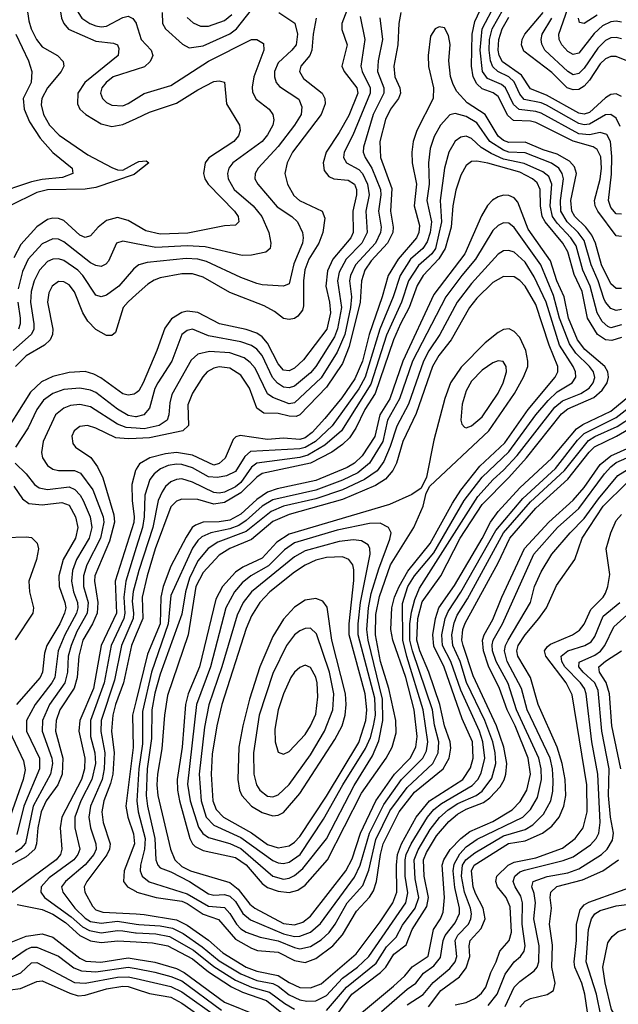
# Model space of a CAD drawing. Header units: inches. Extents: x 501365 to 657855, y 482276 to 547543.
# Tile 382 of 656: x 579566 to 581798, y 506032 to 509704. Entities that reach past the tile are written whole.
import ezdxf

# ---------------------------------------------------------------- set-up
doc = ezdxf.new("R2010")
doc.units = ezdxf.units.IN
doc.header["$MEASUREMENT"] = 0
doc.layers.add('A5570', color=7, linetype='Continuous')
doc.layers.add('A5580', color=7, linetype='Continuous')

msp = doc.modelspace()

# ---------------------------------------------------------------- linework, layer by layer
at = {"layer": 'A5570', "color": 5}
for points, elevation in [([(579715.9, 510000), (579676.4, 509963.6), (579656.7, 509930), (579597, 509790), (579593.1, 509750), (579599.9, 509699.9), (579608.5, 509670), (579628.1, 509630), (579650, 509601.9), (579707.1, 509570), (579728, 509548), (579730.1, 509530), (579720.1, 509510), (579670.1, 509450), (579648.2, 509410), (579645.9, 509385.9), (579654.4, 509350), (579677, 509310), (579712.6, 509272.6), (579819.5, 509199.5), (579910, 509152.7), (579930, 509143.8), (579950, 509142.7), (580000, 509169.6)], 2180), ([(579872.1, 510000), (579797.5, 509950), (579770, 509925.2), (579745.9, 509890), (579727.7, 509850), (579716.1, 509810), (579711.5, 509770), (579721.5, 509710), (579730.4, 509690), (579748.2, 509668.2), (579850, 509623.2), (579915.6, 509615.6), (579930.1, 509610.1), (579936.1, 509596.1), (579932.5, 509570), (579808.4, 509470), (579782.8, 509430), (579780.9, 509390), (579790.6, 509370), (579813.1, 509350), (579870, 509315.2), (579910, 509304.9), (579950, 509312.6), (580000, 509335.5)], 2220), ([(580000, 509986.8), (579990, 509981.4), (579930, 509975.5), (579910, 509966.8), (579830.6, 509910), (579809.3, 509890), (579784.6, 509850), (579774.1, 509810), (579772.1, 509770), (579783.9, 509730), (579797.6, 509710), (579826.9, 509690), (579850, 509680.7), (579870, 509676.8), (579890, 509679.2), (579950, 509711.5), (579970, 509716.6), (579988, 509708), (580000, 509690.5)], 2240), ([(579551.4, 509650), (579598.6, 509550), (579610.8, 509510), (579608.3, 509470), (579578.5, 509410), (579582.1, 509370), (579603, 509323), (579641.7, 509261.7), (579690, 509208.4), (579762.1, 509150), (579764, 509130), (579725.1, 509114.9), (579650, 509108), (579610, 509099.3), (579468.3, 509051.7)], 2160), ([(580000, 509518.1), (579914.8, 509490), (579887.8, 509470), (579872.6, 509450), (579866.6, 509430), (579874.1, 509410), (579890, 509394.6), (579910, 509384.5), (579950, 509383), (579970, 509390.6), (580000, 509409.6)], 2240), ([(580000, 509132.3), (579993.2, 509126.8), (579850, 509077.8), (579810, 509071.1), (579670, 509069.1), (579630, 509059.6), (579529.5, 509010)], 2180), ([(580000, 508937.4), (579970, 508954.7), (579930, 508966), (579890, 508955.2), (579858.4, 508930), (579830, 508897), (579810, 508891), (579790, 508899.9), (579730, 508954.6), (579710, 508962.3), (579690, 508963.6), (579670, 508958.9), (579630, 508931.8), (579570, 508865), (579544.5, 508815.5)], 2220), ([(580000, 508867.8), (579950, 508877.6), (579927.2, 508870), (579896.6, 508803.4), (579887.7, 508792.3), (579870, 508783.6), (579850, 508786.7), (579830, 508797.1), (579730, 508874.9), (579710, 508884.9), (579690, 508886.5), (579650, 508867.4), (579597.3, 508810), (579575.8, 508764.2), (579560, 508700)], 2240), ([(580000, 508781.6), (579990, 508773.4), (579935.9, 508710), (579890, 508676.9), (579870, 508669.9), (579850, 508675.9), (579800.8, 508750), (579782.8, 508770), (579730, 508805.7), (579710, 508811.4), (579689.8, 508810.2), (579670, 508801.3), (579640.3, 508770), (579619.8, 508730), (579609.3, 508690), (579606.8, 508650), (579618.4, 508570), (579618.2, 508550), (579609.6, 508530.4), (579541.2, 508470)], 2260), ([(580000, 508678.4), (579970, 508651.7), (579951.4, 508630), (579922.6, 508537.4), (579910, 508526.3), (579890, 508526.5), (579850, 508547.7), (579819.8, 508579.8), (579801.7, 508610), (579770, 508688.4), (579750, 508715.2), (579730, 508726.6), (579710, 508727.5), (579687.1, 508710), (579674.7, 508685.3), (579669, 508650), (579688.9, 508550), (579688.4, 508530), (579679.6, 508510), (579657.9, 508490), (579590, 508449.6), (579550, 508409.9)], 2280), ([(579559.6, 508650), (579568, 508590), (579568.1, 508570), (579561.7, 508550)], 2240), ([(580000, 508312.2), (579993.1, 508306.9), (579970, 508303.1), (579950, 508308.7), (579868.2, 508368.2), (579841.9, 508381.9), (579810, 508391.3), (579750, 508388.3), (579690, 508373.1), (579647.4, 508352.6), (579605.8, 508314.2), (579488.8, 508130)], 2320), ([(580000, 508222.9), (579997.7, 508222.3), (579970, 508227.8), (579930, 508251.2), (579850, 508313.1), (579830, 508322.2), (579790, 508329.1), (579730, 508323.9), (579690, 508309.9), (579655.3, 508284.7), (579630, 508250.5), (579598, 508182), (579550.1, 508110)], 2340), ([(580000, 508179.7), (579962.4, 508182.4), (579930, 508195.6), (579830, 508260.3), (579790, 508269), (579755.4, 508264.6), (579730, 508255.2), (579699.1, 508230), (579653.9, 508130), (579647.4, 508090), (579651.3, 508070), (579670, 508041.6), (579690, 508027.3), (579710, 508022.5), (579770, 508022.8), (579792.1, 508012.1), (579838, 507950), (579877.4, 507850), (579879.6, 507830), (579867.7, 507770), (579816.6, 507670), (579804, 507630), (579804.3, 507590), (579821.2, 507530), (579818.1, 507490), (579778.5, 507421.5), (579758, 507370), (579746.8, 507330), (579743.6, 507270), (579734.7, 507230), (579677.5, 507150), (579650.8, 507090), (579649.2, 507050), (579686.3, 506950), (579687.7, 506930), (579680.6, 506890), (579616.5, 506770), (579587.6, 506632.4), (579570, 506612.1), (579550, 506598.8)], 2360), ([(580000, 508141.7), (579970, 508140.2), (579924.5, 508144.5), (579850, 508180.1), (579819.3, 508190), (579790, 508187), (579768.7, 508170), (579760.1, 508150), (579763.6, 508123.6), (579774.4, 508110), (579831.3, 508071.3), (579855.9, 508035.9), (579875.6, 507995.6), (579917.3, 507857.3), (579919.3, 507830), (579901.2, 507758.8), (579846.5, 507630), (579844.9, 507610), (579857.1, 507530), (579855.1, 507490), (579837.5, 507450), (579801.7, 507390), (579786, 507330), (579779.6, 507250), (579769.3, 507210.7), (579716.2, 507130), (579701.4, 507090), (579699.6, 507050), (579726.8, 506950), (579723.7, 506890), (579708.5, 506850), (579664.4, 506790), (579645.8, 506750), (579633.4, 506690), (579629, 506630), (579622.2, 506610), (579590, 506581.3), (579510, 506538.5)], 2380), ([(579549.5, 508050), (579589.6, 508010), (579620.6, 507970), (579638.1, 507958.1), (579670, 507951.7), (579750, 507961.3), (579771.5, 507951.5), (579790.9, 507930.9), (579802.7, 507910), (579828.5, 507850), (579834.8, 507810), (579824.9, 507770), (579778.1, 507690), (579762.8, 507650), (579758.5, 507610), (579766, 507570), (579781.6, 507530), (579783.2, 507510), (579777.5, 507490), (579734.8, 507410), (579708.9, 507350), (579696.4, 507250), (579686.1, 507230), (579624, 507150), (579591.6, 507090), (579590.7, 507050), (579639.4, 506950), (579640, 506910), (579580.8, 506770), (579554.8, 506665.2)], 2340), ([(580000, 508027), (579997.3, 508022.7), (579983.7, 507970), (579985, 507910), (579993.2, 507850), (579991.3, 507828.7), (579922.4, 507610), (579926.3, 507490), (579869.5, 507370), (579841.5, 507210), (579789.6, 507090), (579786.7, 507050), (579808.6, 506950), (579807.9, 506910), (579796, 506870), (579723.3, 506730), (579716.4, 506690), (579723.6, 506610), (579718.5, 506590), (579701.7, 506570), (579530, 506443.6)], 2420), ([(579543.9, 507963.9), (579576.4, 507916.4), (579599.6, 507899.6), (579650, 507894.8), (579723.5, 507903.5), (579750, 507892.6), (579773.5, 507850), (579782.6, 507810), (579773.9, 507770), (579727.8, 507690), (579711.5, 507630), (579712.6, 507590), (579734.6, 507530), (579737.5, 507510), (579733.6, 507490), (579715.7, 507450), (579666.8, 507370), (579658.3, 507341.7), (579650.6, 507270), (579642, 507250), (579553.7, 507150)], 2320), ([(579512.3, 507772.3), (579590, 507775.6), (579610, 507772), (579631.1, 507751.1), (579636.1, 507730), (579628.8, 507690), (579600.6, 507610), (579602.2, 507570), (579617.9, 507510), (579614.9, 507490), (579548.8, 507391.2)], 2280), ([(580000, 507734.8), (579961.1, 507610), (579954.7, 507550), (579958.4, 507490), (579954.2, 507470), (579907.2, 507370), (579881.3, 507230), (579830.2, 507090), (579829.8, 507030), (579846.2, 506970), (579848.2, 506930), (579835.4, 506870), (579793.3, 506790), (579772.1, 506730), (579771.5, 506690), (579790.1, 506610), (579782.9, 506590), (579767.2, 506570), (579676.2, 506503.8), (579646.4, 506470), (579644.8, 506450), (579657.8, 506430), (579758.1, 506358.1), (579800.7, 506320.7), (579826.3, 506306.3), (579870, 506298.4), (579930, 506306.9), (579950, 506305.7), (579998.1, 506298.1), (580000, 506298)], 2440), ([(580000, 507612.6), (579989.2, 507570.8), (579985.2, 507534.8), (579990.6, 507490), (579988.5, 507470), (579945.5, 507370), (579919.3, 507240.7), (579870.2, 507090), (579868.6, 507048.6), (579883.5, 506970), (579881.1, 506910), (579873.2, 506870), (579829.4, 506770), (579823.8, 506730), (579829.5, 506690), (579850.3, 506630), (579851.6, 506610), (579842.7, 506590), (579810, 506552.3), (579737.2, 506490), (579721.3, 506470), (579726.8, 506450), (579771.6, 506390), (579810, 506352.4), (579830, 506340.1), (579870, 506333.9), (579930, 506342), (580000, 506331.1)], 2460), ([(580000, 507411.6), (579982.5, 507370), (579953.5, 507230), (579922.6, 507150), (579912.7, 507110), (579908.3, 507050), (579918.3, 506970), (579913, 506890), (579905, 506855), (579879.4, 506790), (579872.6, 506750), (579876.6, 506710), (579902.7, 506630), (579901, 506610), (579891.4, 506588.6), (579816.5, 506490), (579806.8, 506470), (579809, 506450), (579837.2, 506397.2), (579850, 506384.2), (579875.6, 506375.6), (580000, 506368.5)], 2480), ([(580000, 507164.4), (579986.6, 507110), (579989.3, 506989.3), (579962.1, 506770), (579968.6, 506730), (579990, 506667.5), (579994.1, 506630), (579954.9, 506530), (579952.4, 506490), (579968.1, 506470), (580000, 506451.7)], 2520), ([(579528.2, 507050), (579580, 506940), (579586.2, 506906.2), (579579.4, 506870), (579530, 506731.6)], 2320), ([(579556.7, 506403.3), (579650, 506384.6), (579690, 506367.8), (579736.8, 506336.8), (579790, 506288.1), (579830, 506268.7), (579870, 506261.5), (579931.6, 506268.4), (580000, 506264.6)], 2420), ([(579490, 506245.9), (579590, 506285.2), (579650, 506294.5), (579690, 506281.6), (579790, 506203.1), (579812.8, 506192.8), (579868.8, 506188.7), (579970, 506204.9), (580000, 506200)], 2380), ([(579530, 506194.5), (579590, 506236.2), (579610, 506244.5), (579630, 506245.3), (579710, 506210.7), (579767.3, 506167.3), (579796, 506156), (579850, 506152.9), (579970, 506170.2), (580000, 506164.7)], 2360), ([(579528.6, 506131.4), (579570, 506149), (579610, 506185.8), (579630, 506188.1), (579770, 506112.6), (579810, 506110.5), (579930, 506132.9), (579970, 506133.9), (580000, 506127.3)], 2340), ([(579530, 506086), (579569, 506091), (579630, 506116.7), (579650, 506118.6), (579752.6, 506072.6), (579783.8, 506063.8), (579810, 506065.2), (579890, 506089.1), (579950, 506099.1), (579970, 506097.9), (580000, 506088.3)], 2320)]:
    msp.add_lwpolyline(points, dxfattribs=dict(at, elevation=elevation))
at = {"layer": 'A5580', "color": 5}
for points, elevation in [([(581810, 508895.5), (581790, 508897.5), (581721.2, 508990), (581711, 509010), (581708.5, 509030), (581730.7, 509109.3), (581734.9, 509150), (581732.2, 509192.2), (581719, 509219), (581703.9, 509230), (581630, 509250.1), (581490, 509319.8), (581470, 509325.4), (581407.2, 509327.2), (581386, 509346), (581350, 509417.5), (581330.7, 509430.7), (581290, 509446.4), (581270, 509464.4), (581256.7, 509490), (581250, 509530), (581252.9, 509650), (581262.7, 509697.3), (581325.1, 509830)], 2380), ([(580798.6, 509770), (580766.8, 509690), (580767.4, 509667.4), (580786.4, 509610), (580767.5, 509530), (580775.2, 509510), (580822.5, 509450), (580826.1, 509430), (580793.1, 509346.9), (580757.3, 509282.7), (580708.2, 509210), (580697, 509170), (580701.2, 509141.2), (580718.5, 509118.5), (580737.6, 509110), (580790, 509105.8), (580813.6, 509090), (580821.1, 509070), (580822.2, 509050), (580808, 508990), (580808.7, 508910), (580800.9, 508890), (580734, 508810), (580713.4, 508766.6), (580707, 508710), (580720.9, 508650), (580724.7, 508610), (580710.7, 508550), (580624.3, 508435.7), (580590, 508404.4), (580570, 508394.4), (580550, 508397.1), (580530, 508420.8), (580490, 508497.3), (580470, 508520.7), (580450, 508534.4), (580410, 508547.9), (580311.4, 508570), (580230, 508611.3), (580190, 508616.3), (580170, 508611.8), (580132, 508588), (580106.5, 508553.5), (580077.1, 508470), (580026.4, 508350), (580010, 508319.9), (580000, 508312.2)], 2320), ([(580986.5, 509730), (580979.8, 509690), (580976.3, 509610), (580961, 509530), (580964.8, 509490), (580983, 509450), (580985.7, 509430), (580978.2, 509410), (580948.8, 509370), (580930, 509332), (580909.2, 509250), (580911.7, 509190), (580953.8, 509073.8), (580948.3, 508990), (580958.3, 508930), (580956.9, 508910), (580937, 508870), (580876.2, 508803.8), (580853.3, 508770), (580840.5, 508730), (580835.8, 508650), (580794.9, 508485.1), (580770, 508422.1), (580710, 508333.4), (580610.5, 508229.5), (580596.7, 508223.3), (580570, 508224.5), (580530, 508235.3), (580475.9, 508235.9), (580450, 508255.3), (580422.1, 508330), (580390, 508378.3), (580350, 508404.1), (580310, 508408.5), (580290, 508404.3), (580264.6, 508390), (580248.2, 508371.8), (580210, 508310.5), (580192.7, 508267.3), (580195.4, 508190), (580174.5, 508170), (580050, 508144.2), (580000, 508141.7)], 2380), ([(580532, 509730), (580591.3, 509691.3), (580601.3, 509650), (580596.2, 509610), (580581.1, 509590), (580530, 509542.6), (580515.7, 509510), (580515.4, 509490), (580522, 509470), (580534.9, 509454.9), (580606.7, 509406.7), (580618.4, 509378.4), (580615, 509350), (580590.8, 509310), (580530, 509230.8), (580455.4, 509150), (580443.3, 509130), (580443.1, 509110), (580453.3, 509090), (580526.1, 509006.1), (580581, 508970), (580601.6, 508950), (580619.8, 508910), (580623.3, 508890), (580619.9, 508870), (580587.4, 508792.6), (580570, 508718.4), (580550, 508709.3), (580470, 508714.6), (580450, 508719.9), (580390, 508742.7), (580262.3, 508802.3), (580230, 508810.7), (580186.6, 508813.4), (580041.7, 508798.3), (580010.1, 508789.9), (580000, 508781.6)], 2260), ([(580096.9, 509730), (580098.3, 509690), (580110.1, 509670.1), (580172.4, 509612.4), (580198.2, 509598.2), (580250, 509605.7), (580350, 509651), (580374.2, 509670), (580430, 509740.1)], 2260), ([(581810, 508979), (581790, 508979.7), (581770, 509003.2), (581761.5, 509030), (581772.2, 509127.8), (581774, 509194), (581769, 509249), (581755.1, 509275.1), (581730, 509283.1), (581690, 509274.9), (581650, 509278.6), (581510, 509354.8), (581490, 509361.3), (581428.4, 509368.4), (581407, 509387), (581377.3, 509450), (581361.7, 509461.7), (581310, 509484.3), (581291.6, 509510), (581282.5, 509590), (581290, 509670), (581338.2, 509761.8)], 2360), ([(581805.2, 509305.2), (581790, 509336.6), (581770, 509350.7), (581750, 509348.6), (581690, 509314.6), (581670, 509311.5), (581650, 509316), (581530, 509384.8), (581510, 509393.2), (581446.5, 509406.5), (581430, 509426), (581410, 509471.9), (581390, 509490), (581348.5, 509510), (581330, 509527.9), (581321.5, 509550), (581315.9, 509590), (581317.2, 509630), (581326.9, 509670), (581370, 509744.2)], 2340), ([(581830, 509550.3), (581790, 509566.8), (581770, 509565.9), (581750, 509557.3), (581730, 509539.2), (581690, 509478.2), (581670, 509455.7), (581650, 509442.9), (581630, 509442.1), (581607.6, 509450), (581550, 509506.6), (581446, 509586), (581437, 509610), (581439.5, 509630), (581449, 509650), (581517.2, 509730)], 2280), ([(581810, 509694.8), (581790, 509698.6), (581770, 509696.2), (581739, 509681), (581707.8, 509652.2), (581650, 509579.3), (581630, 509574.5), (581610, 509584.5), (581586.6, 509610), (581577.6, 509630), (581576.3, 509650), (581610, 509745.1)], 2240), ([(580835.3, 509715.3), (580853.1, 509630), (580838.3, 509530), (580843, 509510), (580872, 509450), (580872.6, 509430), (580807.4, 509272.6), (580776, 509210), (580773.6, 509190), (580784.3, 509170), (580830, 509144.8), (580844.4, 509130), (580862.5, 509090), (580869.1, 509050), (580856.3, 508990), (580861.5, 508910), (580842.1, 508870), (580783.5, 508810), (580757.4, 508762.6), (580751.4, 508730), (580765.4, 508630), (580750.9, 508550.9), (580739.5, 508520.5), (580670, 508409.9), (580650, 508386.4), (580590, 508337.3), (580570, 508331), (580550, 508333.7), (580527.7, 508347.7), (580509, 508369), (580470, 508451.5), (580450, 508474.8), (580430, 508488.4), (580390, 508501.9), (580270, 508524.9), (580210, 508549.2), (580190, 508544.9), (580170, 508529.9), (580132.8, 508430), (580080.9, 508350), (580070, 508328), (580050, 508255.5), (580029.3, 508230), (580000, 508222.9)], 2340), ([(580908.8, 509711.2), (580918.8, 509630), (580902.6, 509550), (580900.4, 509510), (580923, 509450), (580923, 509430), (580883.7, 509350), (580848, 509228), (580846.5, 509210), (580853.5, 509190), (580878.6, 509150), (580910.9, 509070), (580912.3, 509050), (580903.6, 508990), (580913, 508930), (580911.6, 508910), (580891.9, 508870), (580818.3, 508790), (580798.8, 508750), (580796.1, 508730), (580802.6, 508670), (580798.9, 508630), (580777.8, 508530), (580750, 508463.5), (580690, 508368.4), (580590, 508274.7), (580570, 508271.1), (580510, 508294.7), (580490, 508308.5), (580443.7, 508403.7), (580425.8, 508425.8), (580403.1, 508443.1), (580350, 508461.7), (580274.1, 508465.9), (580230, 508456.3), (580205.5, 508434.5), (580133.6, 508306.4), (580125.4, 508274.6), (580122.5, 508230), (580115.3, 508210), (580085.6, 508190), (580030, 508177.6), (580000, 508179.7)], 2360), ([(580671.3, 509710), (580660, 509650), (580654.9, 509590), (580647.2, 509570), (580614, 509530), (580609.6, 509510), (580624.5, 509484.5), (580693.8, 509430), (580703.8, 509410), (580704.9, 509390), (580689.4, 509350), (580583.4, 509210), (580562.9, 509170), (580554.5, 509130), (580564.2, 509090), (580587.6, 509047.6), (580609, 509029), (580693.6, 508990), (580703.6, 508963.6), (580696.1, 508910), (580680.6, 508870), (580644, 508810), (580629.5, 508770.5), (580623.6, 508730), (580623.5, 508636.5), (580619.7, 508620.3), (580602.4, 508597.6), (580590, 508589.5), (580570, 508585.4), (580550, 508588.8), (580515.7, 508615.7), (580476.8, 508636.8), (580350, 508686.5), (580250, 508743.7), (580210, 508755.3), (580170, 508755.7), (580090, 508740.5), (580067.4, 508732.6), (580043.2, 508716.8), (580000, 508678.4)], 2280), ([(580000, 509690.5), (580000.3, 509690), (580019.4, 509630), (580056.3, 509590), (580062.6, 509570), (580059.1, 509560.9), (580052.6, 509547.4), (580031.6, 509528.4), (580000, 509518.1)], 2240), ([(580190, 509711.6), (580212.2, 509692.2), (580240.1, 509680.1), (580270, 509679.9), (580330, 509700.9), (580356.9, 509723.1)], 2280), ([(581810, 509416.9), (581790, 509427.1), (581770, 509424.8), (581750, 509412), (581690, 509357.5), (581670, 509351.1), (581650, 509354.6), (581530, 509422.2), (581470, 509445.6), (581437.2, 509497.2), (581366, 509546), (581353.9, 509570), (581350.3, 509590.3), (581352.3, 509630), (581364.9, 509670), (581390, 509712.6)], 2320), ([(581810, 509632.5), (581790, 509637.7), (581770, 509635.7), (581750, 509625.8), (581721.9, 509598.1), (581670, 509523.1), (581650, 509502.9), (581630, 509498.4), (581610, 509510.7), (581524.1, 509590), (581512.6, 509612.6), (581509.9, 509630), (581513.7, 509650), (581550.4, 509709.6)], 2260), ([(581718.8, 509721.2), (581670, 509689), (581653.2, 509693.2), (581649.9, 509710)], 2220), ([(581810, 508701.2), (581790, 508700.6), (581770, 508718.5), (581735.5, 508790), (581713.2, 508870), (581699.6, 508899.6), (581677.2, 508930), (581635.8, 508970), (581624.4, 508990), (581620.9, 509030), (581642.1, 509130), (581634.7, 509154.7), (581615.6, 509175.6), (581570, 509201.6), (581517.8, 509217.8), (581450, 509246.8), (581390, 509245.2), (581370, 509253.5), (581349.5, 509269.5), (581301.7, 509350), (581233.7, 509393.7), (581196.1, 509436.1), (581181.6, 509461.6), (581172.1, 509492.1), (581166.4, 509550), (581171.2, 509611.2), (581164.9, 509644.9), (581150, 509673.6), (581130, 509677.2), (581115.2, 509670), (581097.8, 509642.2), (581088.3, 509570), (581089.7, 509529.7), (581108.6, 509450), (581107, 509410), (581046.6, 509290), (581033.4, 509250), (581028.4, 509210), (581029.2, 509170), (581045.6, 509090), (581036.6, 509010), (581056.4, 508936.4), (581054.4, 508910), (581045.9, 508890), (580976.7, 508810), (580939.3, 508750), (580917.1, 508670), (580869.2, 508530), (580844, 508430), (580815.5, 508364.5), (580766.6, 508293.4), (580703.8, 508216.2), (580656.3, 508163.7), (580630, 508144), (580610, 508138.5), (580550, 508142.6), (580490, 508137.6), (580387.4, 508152.6), (580372.1, 508147.9), (580362.3, 508137.7), (580332.1, 508067.9), (580310, 508048), (580290, 508042.8), (580210, 508080), (580150, 508089.5), (580110, 508084.8), (580051.7, 508070), (580012.7, 508047.3), (580000, 508027)], 2420), ([(580000, 509409.6), (580030, 509428.7), (580130, 509458.4), (580270, 509549), (580430, 509630.1), (580450.6, 509630), (580475.4, 509615.4), (580476.2, 509590), (580438.7, 509490), (580432.4, 509452.4), (580433.9, 509433.9), (580447.2, 509407.2), (580496.6, 509370), (580510, 509350.2), (580513.3, 509330), (580510.1, 509310), (580490, 509274.4), (580469.6, 509250), (580360.1, 509170), (580345.5, 509150), (580340.6, 509130), (580342.8, 509110), (580365, 509070), (580436.8, 509010), (580468.5, 508970), (580494.7, 508910), (580502.5, 508870), (580499.8, 508850), (580483.1, 508836.9), (580430, 508825.7), (580395.9, 508824.1), (580256.9, 508856.9), (580190, 508860), (580073.5, 508853.5), (580000, 508867.8)], 2240), ([(580000, 509335.5), (580050, 509358.4), (580150, 509392.4), (580230, 509442.3), (580290, 509472.6), (580310, 509476.3), (580330.1, 509470.1), (580336.8, 509390), (580385.9, 509310), (580388.3, 509290), (580381.8, 509270), (580364.2, 509250), (580270.9, 509189.1), (580256.9, 509170), (580250.9, 509130), (580255.9, 509110), (580268.1, 509090), (580367.2, 508990), (580380.4, 508970), (580383.5, 508950), (580370, 508937.5), (580330, 508934.5), (580192.9, 508907.1), (580090, 508903.6), (580036.3, 508916.3), (580000, 508937.4)], 2220), ([(581810, 508623.4), (581790, 508619.2), (581770, 508626.3), (581750, 508649.9), (581744, 508664), (581723.1, 508730), (581697, 508790), (581670, 508880.3), (581648.5, 508910), (581607.6, 508950), (581583.4, 508990), (581582.2, 509030), (581592.9, 509110), (581588.6, 509130), (581576.1, 509150), (581548.8, 509168.8), (581450, 509206.7), (581390, 509210), (581370, 509216.7), (581319.3, 509250), (581270, 509319.1), (581230, 509342.6), (581190, 509354.2), (581170, 509348.7), (581135.3, 509310), (581111.7, 509268.3), (581096.8, 509223.2), (581090.1, 509170), (581092.9, 509090), (581083.7, 509030), (581101.6, 508950), (581096.3, 508910), (581084.8, 508875.2), (581069.4, 508850.6), (581023.4, 508810), (580983.9, 508750), (580957.9, 508670), (580908.1, 508550), (580854.3, 508370), (580830, 508326.9), (580731.3, 508188.7), (580668.8, 508131.2), (580630, 508108), (580610, 508103.4), (580426.7, 508093.3), (580404.9, 508075.1), (580370, 508019.2), (580337.1, 508002.9), (580303.2, 507996.8), (580270, 507999.2), (580210, 508032.9), (580170, 508044.7), (580150, 508045.6), (580119.4, 508040.6), (580090.9, 508029.1), (580067, 508010), (580051.5, 507988.5), (580032.3, 507930), (580029.5, 507850), (580023.4, 507810), (580000, 507734.8)], 2440), ([(581810, 508565.7), (581770, 508554.6), (581759.1, 508559.1), (581737.7, 508577.7), (581718.9, 508610), (581693.4, 508710), (581665.1, 508770), (581640, 508860), (581620.2, 508890), (581570, 508944.3), (581552.5, 508970), (581543.8, 509010), (581549.5, 509090), (581539, 509119), (581516.8, 509136.8), (581447.2, 509167.2), (581370, 509183.7), (581324.2, 509204.2), (581286.9, 509226.9), (581250, 509260.5), (581230, 509269), (581210, 509266.1), (581189.5, 509250.5), (581166.5, 509210), (581150.1, 509149.9), (581133.1, 509030), (581138.2, 508950), (581115.8, 508850), (581102.8, 508830), (581052.9, 508787.1), (581016.1, 508730), (580989.9, 508650.1), (580933.2, 508526.8), (580875, 508345), (580765.5, 508170), (580703.3, 508116.7), (580640.5, 508079.5), (580610, 508071.4), (580450, 508049.4), (580430, 508034.5), (580390, 507977.9), (580370, 507962.1), (580330, 507942.1), (580310, 507937.6), (580290, 507940.2), (580210, 507979.5), (580170, 507991.1), (580150, 507989.3), (580130, 507980.5), (580110, 507963.1), (580096.7, 507943.3), (580082.8, 507910), (580061.8, 507810), (580009.7, 507650), (580000, 507612.6)], 2460), ([(580000, 509169.6), (580010, 509175), (580036.9, 509176.9), (580047.3, 509170), (580000, 509132.3)], 2180), ([(581810, 508518.5), (581773.1, 508506.9), (581750, 508509.4), (581720.2, 508530), (581683, 508590), (581662.6, 508690), (581632.8, 508752.8), (581610, 508838.5), (581590.4, 508870), (581524.5, 508950), (581514.4, 508970), (581508.2, 509010), (581506.9, 509070), (581495.2, 509095.2), (581477.8, 509110), (581430, 509135.3), (581311.6, 509168.4), (581270, 509175.7), (581250, 509174.6), (581230, 509160.2), (581210, 509124.4), (581192.1, 509067.9), (581180.3, 509010), (581174, 508930), (581152.8, 508850), (581128.3, 508811.7), (581070.5, 508750), (581047.3, 508712.7), (581018.3, 508630), (580985.7, 508570), (580960.1, 508510), (580891.7, 508310), (580852.7, 508250), (580819.7, 508180.3), (580795.5, 508144.5), (580770, 508119.7), (580729.5, 508090.5), (580650.7, 508049.3), (580470, 508010.8), (580450, 507997), (580390, 507939), (580330, 507902.6), (580290, 507896.9), (580230, 507914), (580170, 507915.4), (580150, 507907.9), (580130, 507886.5), (580071.4, 507730), (580040.9, 507630), (580022.2, 507550), (580024.6, 507470), (580000, 507411.6)], 2480), ([(580000, 506451.7), (580003, 506450), (580074.7, 506430), (580170, 506415.7), (580190, 506407.5), (580250, 506367.4), (580307.4, 506347.4), (580370, 506274.7), (580430, 506241), (580452.9, 506232.9), (580530, 506226.3), (580590, 506194.8), (580630, 506187.6), (580670, 506202), (580734, 506250), (580769.3, 506290.7), (580821.2, 506378.8), (580870, 506431.2), (580884.7, 506455.3), (580896.3, 506490), (580910.8, 506590), (580920.9, 506630), (580980.3, 506750), (581037.7, 506822.3), (581144.5, 506910), (581167.4, 506950), (581173.2, 506986.8), (581170.6, 507010), (581149.3, 507070), (581132.9, 507150), (581091.4, 507270), (581057.9, 507350), (581047.1, 507390), (581049.8, 507470), (581067, 507533), (581135.7, 507630), (581208.7, 507770), (581290, 507895.5), (581390, 507995.9), (581455.9, 508070), (581586.2, 508233.8), (581610, 508252.8), (581705.9, 508294.1), (581737.9, 508322.1), (581756.5, 508350), (581761.2, 508370), (581758.3, 508390), (581747, 508410), (581673.4, 508473.4), (581645.3, 508510), (581611.8, 508590), (581596, 508670), (581568.7, 508730), (581544.4, 508804.4), (581461.9, 508921.9), (581423.6, 509023.6), (581410, 509039.2), (581390, 509048.2), (581370, 509049), (581350, 509043.6), (581328.9, 509031.1), (581310, 509010.6), (581287.4, 508972.6), (581225.1, 508830), (581110, 508678.9), (580994.1, 508430), (580946.1, 508290), (580909.1, 508230), (580890, 508149), (580842.7, 508077.3), (580813.6, 508050), (580786.9, 508033.1), (580670, 507985.3), (580526.2, 507953.8), (580490, 507941.1), (580450, 507914), (580390, 507860), (580350, 507837.3), (580310, 507830.6), (580250, 507829.2), (580221.3, 507818.7), (580209.5, 507810), (580186.1, 507773.9), (580130, 507665.6), (580100.6, 507590), (580092.5, 507550), (580089.4, 507450), (580042.7, 507337.3), (580000, 507164.4)], 2520), ([(580000, 506368.5), (580030, 506366.7), (580150, 506346.6), (580190, 506327), (580270, 506270.3), (580323.1, 506223.1), (580410.2, 506170.2), (580450, 506155.3), (580530, 506138.6), (580570, 506112.4), (580610, 506094.4), (580650, 506092.9), (580690, 506107.4), (580820.6, 506219.4), (580910, 506338.9), (580956.5, 506410), (580971.8, 506450), (580970.4, 506550), (580974.6, 506590), (580989.6, 506630.4), (581044, 506730), (581093.9, 506790), (581217.7, 506870), (581246.9, 506913.1), (581257.1, 506950), (581253.6, 507010), (581215.9, 507095.9), (581148.9, 507288.9), (581110, 507367.1), (581106.1, 507410), (581115.8, 507470), (581128.8, 507510), (581186.8, 507593.2), (581290, 507768.4), (581321.2, 507830), (581350.3, 507869.7), (581430, 507957.7), (581550, 508068.5), (581642, 508178), (581665.9, 508194.1), (581770, 508243.9), (581883.3, 508336.7)], 2480), ([(580000, 506331.1), (580010, 506329.6), (580090, 506324.2), (580135.1, 506315.1), (580175.7, 506295.7), (580246.5, 506246.5), (580310, 506193.9), (580390, 506145), (580450, 506120.7), (580510, 506109.5), (580530, 506099.1), (580570, 506066.8), (580610, 506048.7), (580637, 506043), (580670, 506044.4), (580710, 506064.3), (580770, 506129.6), (580825.3, 506170), (580867.2, 506210), (581005.2, 506410), (581012.6, 506447.4), (581003.7, 506510), (581003.1, 506570), (581007.3, 506590), (581026, 506630), (581086, 506730), (581110, 506758.4), (581139, 506781), (581252.9, 506847.1), (581273.6, 506870), (581286.5, 506893.5), (581299.8, 506950), (581293.2, 507010), (581279.6, 507050), (581210, 507202.7), (581173.5, 507310), (581142.1, 507370), (581140, 507410), (581151.7, 507470), (581163, 507497), (581210.8, 507569.2), (581341.7, 507798.3), (581441.4, 507918.6), (581563.2, 508030), (581645, 508135), (581670, 508160.1), (581790, 508219.7), (581897.1, 508302.9)], 2460), ([(580710, 506008.6), (580783.9, 506096.1), (580894.9, 506185.1), (580933.9, 506246.1), (580970, 506281.8), (580992.7, 506327.3), (581040.3, 506390), (581053.7, 506430), (581040.1, 506500.1), (581036.7, 506570), (581051.7, 506608.3), (581096.3, 506683.7), (581131.4, 506728.6), (581163.4, 506756.6), (581199.9, 506780.1), (581267.7, 506810), (581290, 506827), (581325.6, 506874.4), (581340.5, 506930), (581338.6, 506970), (581330.5, 507010), (581300.1, 507090), (581231.8, 507231.8), (581207.7, 507310), (581180.7, 507370), (581177.3, 507410), (581185.6, 507454.4), (581197.4, 507482.6), (581235.7, 507544.3), (581370, 507790), (581470, 507905.3), (581597.2, 508022.8), (581686, 508134), (581710, 508149.1), (581793.5, 508186.5), (581854.2, 508225.8)], 2440), ([(580730, 505966.1), (580804.7, 506070), (580910.5, 506150), (580930.8, 506170), (580960.8, 506219.2), (581006.3, 506253.7), (581029.7, 506310), (581084.2, 506395.8), (581090.1, 506430), (581073.4, 506510), (581071.1, 506570), (581082.5, 506597.5), (581119.8, 506660.2), (581166, 506714), (581198.7, 506741.3), (581230, 506759.1), (581295.6, 506784.4), (581318.9, 506801.1), (581357, 506843), (581371.6, 506868.4), (581378.7, 506890), (581381.8, 506930), (581371.3, 506990), (581343.5, 507070), (581256.2, 507256.2), (581218.8, 507370), (581214.7, 507390), (581218.6, 507430), (581226.8, 507453.2), (581350, 507678.4), (581393.8, 507770), (581490, 507881.9), (581610, 507989.6), (581688.7, 508091.3), (581709.1, 508110.9), (581790.5, 508150), (581866.1, 508193.9)], 2420), ([(580840.5, 505999.5), (580960.2, 506099.8), (581001.8, 506138.2), (581028.8, 506171.2), (581088.3, 506211.7), (581109, 506310), (581134.2, 506350), (581144.5, 506375.5), (581149.4, 506430), (581141.1, 506550), (581147.2, 506570), (581171.1, 506608.9), (581210.2, 506649.8), (581244.4, 506675.6), (581330, 506713.1), (581402.6, 506757.4), (581432.1, 506787.9), (581456.4, 506830), (581470.6, 506890), (581462.2, 506950), (581413.1, 507070), (581382.8, 507130), (581355.4, 507210), (581313.3, 507293.3), (581294.9, 507350), (581291.1, 507390), (581297, 507410), (581330, 507466.3), (581363.4, 507550), (581448.3, 507731.7), (581538.1, 507830), (581630, 507912), (581670, 507959.3), (581730, 508045.3), (581770, 508077.6), (581903.3, 508136.7)], 2380), ([(580915, 506005), (581010, 506088.5), (581043.3, 506110), (581071.7, 506148.3), (581110, 506174.9), (581134.2, 506205.8), (581144.6, 506270), (581151.7, 506288.3), (581190, 506336), (581205.4, 506370), (581205.1, 506390), (581187.8, 506467.8), (581181.5, 506530), (581185.4, 506554.6), (581206.9, 506593.1), (581230, 506618.3), (581271.9, 506648.1), (581441.8, 506730), (581470, 506758.2), (581496.7, 506803.3), (581511.2, 506870), (581510, 506910), (581501.7, 506950), (581418.1, 507130), (581387.7, 507227.7), (581342.1, 507310), (581328.1, 507350), (581327.3, 507372.7), (581331.6, 507390), (581365.5, 507450), (581482.9, 507710), (581571.6, 507810), (581650, 507880.4), (581745.9, 508010), (581770, 508036.5), (581790, 508051.7), (581828.9, 508070)], 2360), ([(581010, 506029.5), (581070, 506068.4), (581107, 506113), (581170, 506164.7), (581189, 506190), (581195.8, 506210), (581188.9, 506270), (581199.1, 506290), (581238.6, 506330), (581248.2, 506350), (581250.6, 506369.4), (581247.2, 506390), (581224.4, 506450), (581213.6, 506510), (581216.8, 506550), (581229, 506570), (581262.9, 506597.1), (581370, 506659.6), (581450, 506683.5), (581479.2, 506700.8), (581519.4, 506740.6), (581545.7, 506790), (581553.6, 506826.4), (581555.4, 506864.6), (581552.2, 506910), (581543.3, 506950), (581458, 507130), (581436.8, 507210), (581383.8, 507310), (581373.5, 507350), (581376.9, 507370), (581386.8, 507390), (581469.9, 507530), (581485.8, 507590), (581510, 507644.1), (581550, 507710.1), (581617.7, 507790), (581670, 507842.9), (581723.3, 507916.7), (581796.4, 508003.6), (581838.1, 508030)], 2340), ([(581090, 506022.6), (581136.3, 506083.7), (581205.7, 506134.3), (581230, 506167.2), (581243.6, 506210), (581241.3, 506250), (581244.9, 506270), (581286, 506314), (581301, 506350), (581294.1, 506390), (581264.7, 506444.7), (581256.8, 506470), (581250, 506530), (581260.1, 506550), (581388.4, 506631.6), (581450, 506641.8), (581514.6, 506670), (581550, 506695.4), (581576.7, 506730), (581594.2, 506770), (581601.5, 506810), (581599.2, 506870), (581588.8, 506930), (581570, 506990), (581499.5, 507150), (581470.3, 507250), (581423.2, 507330), (581419.7, 507350), (581423.8, 507370), (581450, 507410.1), (581501.9, 507470), (581529.9, 507510), (581566.8, 507593.2), (581635.7, 507690), (581662.8, 507770), (581741.6, 507890), (581830, 507975.9)], 2320), ([(581190, 506029.3), (581230, 506038.2), (581265.6, 506054.4), (581287.3, 506072.7), (581304.4, 506095.6), (581321.9, 506150), (581342.6, 506190), (581356.5, 506230), (581390.6, 506269.4), (581399.1, 506300.9), (581394.7, 506394.7), (581379.6, 506430), (581347.9, 506470), (581341, 506490), (581345.3, 506510), (581387.6, 506550), (581410, 506562.3), (581490, 506578), (581590, 506613.9), (581637.2, 506650), (581666.4, 506690), (581681.5, 506750), (581680.4, 506850), (581625.8, 507185.8), (581603.3, 507230), (581527.5, 507330), (581522.9, 507350), (581533.5, 507366.5), (581545, 507375), (581627.2, 507410), (581653.4, 507426.6), (581671, 507449), (581695.4, 507504.6), (581741.2, 507550), (581750, 507565), (581759.2, 507590), (581765.7, 507634.3), (581752.6, 507730), (581770, 507790.1), (581790, 507835.8), (581810, 507858.1)], 2280), ([(581312.9, 506027.1), (581346.7, 506070), (581376.5, 506143.5), (581409.7, 506190.3), (581433.1, 506210), (581446.4, 506230), (581450.5, 506250), (581439.8, 506330), (581440.1, 506410), (581434.4, 506434.4), (581412.6, 506470), (581405.9, 506490), (581412.3, 506510), (581430, 506525.1), (581447.6, 506532.4), (581592.3, 506567.7), (581630, 506582.1), (581694.2, 506625.8), (581714.9, 506650), (581724.5, 506670), (581730.4, 506709.6), (581721, 506890), (581699.3, 507010), (581678, 507190), (581671.2, 507210), (581657.3, 507230), (581598.7, 507290), (581587, 507310), (581585.1, 507330), (581609.9, 507350), (581673.3, 507370), (581696, 507384), (581710, 507403.7), (581740.7, 507479.3), (581803.2, 507530)], 2260), ([(581376.3, 506023.7), (581410, 506095), (581430, 506117), (581483.8, 506156.2), (581494.8, 506170), (581501.8, 506190), (581502.9, 506250), (581482.3, 506350), (581488.8, 506410), (581484.6, 506444.6), (581475.4, 506470), (581480.9, 506490), (581531.9, 506508.1), (581610, 506522.2), (581650, 506536.6), (581735.4, 506590), (581756.1, 506610), (581776.5, 506643.5), (581780.1, 506670), (581768.7, 506730), (581761.4, 506810), (581763.4, 506910), (581736.3, 507050), (581722.1, 507202.1), (581710.2, 507230), (581666.2, 507270), (581650.9, 507290), (581651.9, 507308.1), (581710, 507333.6), (581731.4, 507348.6), (581748, 507370), (581781.1, 507438.9), (581854.9, 507505.1)], 2240), ([(581807.6, 506910), (581773.3, 507070), (581764.7, 507190), (581752, 507232), (581727.2, 507270), (581725.2, 507290), (581750, 507311.8), (581809.9, 507350.1)], 2220), ([(581430, 506021.2), (581450, 506043.8), (581470, 506053.8), (581532.3, 506067.7), (581556.7, 506083.3), (581562.4, 506110), (581550, 506170), (581552.5, 506252.5), (581541.5, 506330), (581548.9, 506390), (581543.6, 506430), (581546.7, 506450), (581568.5, 506471.5), (581664.1, 506495.9), (581740.4, 506530), (581798.1, 506570)], 2220), ([(581688.2, 505968.2), (581673.3, 506070), (581661.9, 506110), (581635.8, 506170), (581632.6, 506190), (581641.6, 506270), (581642.3, 506330), (581655.9, 506384.1), (581670, 506402), (581687.6, 506412.4), (581923.5, 506496.5)], 2180), ([(581732.6, 505990), (581716.2, 506070), (581678.3, 506190), (581686.5, 506310), (581697.2, 506350), (581710.4, 506369.6), (581730, 506381.6), (581790, 506399), (581830, 506403.3)], 2160), ([(581817, 505937), (581771.9, 506011.9), (581748.9, 506111.1), (581740.3, 506170), (581758.6, 506261.4), (581775.3, 506284.7), (581796.6, 506303.4), (581827.3, 506312.7)], 2140), ([(580000, 506298), (580074.1, 506294.1), (580123.9, 506283.9), (580213.4, 506233.4), (580290, 506172.6), (580370, 506121.7), (580430, 506095.3), (580497.1, 506077.1), (580554.2, 506034.2), (580590, 506013.3)], 2440), ([(580000, 506264.6), (580061.2, 506261.2), (580117.8, 506250), (580210, 506201.4), (580270, 506152.6), (580356.2, 506096.2), (580396.4, 506076.4), (580485.9, 506045.9), (580550, 505994.6)], 2420), ([(580000, 506200), (580070, 506188.6), (580150, 506164.7), (580179.5, 506150), (580330, 506039.5), (580452.4, 505990)], 2380), ([(580000, 506164.7), (580070, 506151.9), (580130, 506135.8), (580170, 506118.6), (580318.4, 506010)], 2360), ([(580000, 506127.3), (580130, 506098.6), (580170, 506077.7), (580303.5, 505983.5)], 2340), ([(580000, 506088.3), (580050, 506072.3), (580130, 506058), (580170, 506036.3), (580267.1, 505967.1)], 2320)]:
    msp.add_lwpolyline(points, dxfattribs=dict(at, elevation=elevation))
for points, elevation in [([(581370, 508945.7), (581350, 508935.8), (581330, 508918), (581265.7, 508810), (581213.9, 508750), (581154.6, 508670), (581030.1, 508430.1), (580981.6, 508290), (580937.6, 508210), (580920.3, 508130), (580870.2, 508049.8), (580826.2, 508013.8), (580770, 507986.8), (580670, 507949.6), (580510, 507912.6), (580470, 507888.9), (580410, 507835.5), (580382.8, 507817.2), (580350, 507804.3), (580278.7, 507790), (580245.5, 507774.5), (580230, 507761.7), (580210, 507732.6), (580130, 507556.5), (580119.7, 507450), (580057.4, 507270), (580024, 507124), (580023.5, 507003.5), (580010, 506910), (580002.9, 506790), (580007.9, 506750), (580033.5, 506650), (580031.3, 506610), (580015.9, 506550), (580015.4, 506530), (580022.1, 506510), (580048.3, 506488.3), (580190, 506443.1), (580270, 506398.2), (580330, 506392.9), (580350, 506370.1), (580373.8, 506330), (580390, 506312.8), (580410, 506300.6), (580462.2, 506282.2), (580530, 506268.5), (580590, 506243.1), (580610, 506238.9), (580650, 506247), (580690, 506271.6), (580720, 506300), (580741.8, 506330), (580787.2, 506410), (580845.7, 506474.3), (580868.2, 506531.8), (580893.9, 506646.1), (580946.5, 506753.5), (581010, 506840.3), (581106.2, 506930), (581126.3, 506970), (581128.9, 507010), (581112.7, 507072.7), (581104.8, 507130), (581029.9, 507349.9), (581020.2, 507390), (581020.2, 507450), (581026.1, 507493.9), (581038.7, 507541.3), (581056.7, 507583.3), (581274.4, 507925.6), (581330.9, 507989.1), (581370, 508023.4), (581421.1, 508078.9), (581561.4, 508258.6), (581590, 508282), (581658.1, 508310), (581689.5, 508330), (581704.3, 508350), (581710, 508369.2), (581705.5, 508390), (581690.8, 508410), (581639.8, 508459.8), (581615.3, 508495.3), (581578, 508590), (581555.6, 508675.6), (581509, 508790), (581410, 508928.9), (581390, 508944.5)], 2540), ([(581390, 508842.9), (581370, 508841.7), (581350, 508829.4), (581250, 508719.7), (581196.4, 508650), (581132.4, 508530), (581091.1, 508468.9), (581071.1, 508430), (581015, 508270), (580971.9, 508188.1), (580947.5, 508112.5), (580923.4, 508056.6), (580898.6, 508021.4), (580851.7, 507988.3), (580770, 507950.9), (580670, 507916.4), (580550, 507888.9), (580504.1, 507870), (580410, 507795), (580305.1, 507754.9), (580268.9, 507731.1), (580230, 507686), (580198.9, 507621.1), (580184.3, 507570), (580170, 507487.1), (580090, 507262.8), (580070, 507191.9), (580058.7, 507130), (580057, 507023), (580041.1, 506910), (580037.8, 506810), (580042.4, 506770), (580069.3, 506650), (580073.6, 506570), (580080.9, 506550), (580090, 506540.1), (580130, 506525.4), (580199.6, 506490), (580270, 506443.8), (580290, 506439.1), (580330, 506441), (580350, 506434.9), (580370, 506414.9), (580397.8, 506370), (580426.7, 506346.7), (580550, 506295), (580590, 506284.8), (580610, 506285.4), (580650, 506300.7), (580687.6, 506332.4), (580814.2, 506505.8), (580835.5, 506550), (580869.8, 506670), (580923.1, 506776.9), (580990, 506869.5), (581068.7, 506950), (581082.7, 506977.3), (581088.2, 507010), (581070.5, 507130), (581008.7, 507328.7), (580994.2, 507390), (580993.7, 507526.3), (581013, 507590), (581037.6, 507630), (581110, 507714.9), (581223.3, 507910), (581290, 507997.1), (581390, 508091.8), (581490.2, 508230), (581536, 508284), (581570, 508315.2), (581626.2, 508350), (581639.1, 508370), (581638.5, 508390), (581629.4, 508410), (581578.7, 508490), (581528.4, 508650), (581484.6, 508744.6), (581450, 508799.9), (581410, 508836.7)], 2560), ([(581370, 508745.4), (581330, 508723.5), (581270, 508664.9), (581242.8, 508630), (581174.4, 508510), (581129.1, 508450.9), (581104.6, 508410), (581044.5, 508235.5), (580994.2, 508130), (580970.2, 508049.8), (580957.1, 508022.9), (580929.7, 507990.3), (580893, 507967), (580770, 507914.7), (580570, 507858.4), (580510, 507832.8), (580430, 507764.6), (580349, 507731), (580310, 507706.2), (580250, 507642.3), (580223.1, 507590), (580194.5, 507410), (580116.7, 507183.3), (580105.4, 507110), (580095.7, 506984.3), (580079.4, 506890), (580077.3, 506850), (580081.4, 506810), (580127.9, 506610), (580144.6, 506570), (580170, 506545), (580202.9, 506530), (580350, 506485.3), (580381, 506461), (580424.5, 506404.5), (580442.5, 506390), (580550, 506333.2), (580590, 506328.1), (580621.5, 506338.5), (580650, 506360.6), (580782.1, 506530), (580805.3, 506574.7), (580836.2, 506670), (580893.3, 506790), (580963.8, 506890), (581021.2, 506950), (581043, 506990), (581048.2, 507030), (581036.1, 507130), (581006, 507250), (580957.6, 507390), (580949.2, 507430), (580953.3, 507510), (580963.3, 507550), (580980.4, 507590), (581013.2, 507646.8), (581096.2, 507750), (581179.2, 507900.8), (581210.6, 507949.4), (581281.9, 508038.1), (581374.8, 508125.2), (581461.2, 508250), (581562.3, 508370), (581572.2, 508390), (581572.2, 508410), (581539.6, 508490), (581490, 508641.8), (581450, 508709.4), (581430, 508731.3), (581410, 508744.3)], 2580), ([(581390.3, 508550.3), (581370, 508547.9), (581350, 508536.7), (581301, 508499), (581211.7, 508408.3), (581172.5, 508350), (581151.2, 508291.2), (581110, 508135.8), (581082.2, 507997.8), (581063, 507957), (581027.5, 507932.5), (580944.8, 507895.2), (580570, 507785.4), (580524.9, 507755.1), (580470, 507695.8), (580398.1, 507661.9), (580370, 507643.1), (580322.6, 507590), (580297.3, 507542.7), (580236.1, 507290), (580194.3, 507190), (580183.9, 507150), (580171.1, 506990), (580153.4, 506870), (580154, 506830), (580161.5, 506790), (580200.6, 506650), (580209.7, 506629.7), (580219.8, 506619.8), (580250, 506604.7), (580370, 506578.8), (580410, 506551.7), (580470, 506482.5), (580490, 506467.5), (580530, 506453), (580570, 506448.3), (580602.8, 506457.2), (580630, 506475.6), (580713.5, 506570), (580840.5, 506819.5), (580931.8, 506950), (580954, 506990), (580970, 507043.7), (580968.8, 507090), (580942, 507210), (580911.1, 507310), (580892, 507410), (580894, 507486), (580907.4, 507552.6), (580948.9, 507671.1), (581035.8, 507810), (581069.9, 507890), (581081.6, 507938.4), (581095.4, 507964.6), (581314.9, 508170), (581410.5, 508310), (581444.6, 508370), (581459.8, 508410), (581460.9, 508430), (581452.6, 508470), (581430, 508517.9), (581410, 508541.4)], 2620), ([(581350, 508431.2), (581330, 508423.9), (581290, 508396.1), (581250, 508355.3), (581230, 508319.9), (581215.2, 508270), (581210.6, 508210.6), (581214.7, 508194.7), (581224.2, 508184.2), (581230, 508181.7), (581250, 508189), (581290, 508222.9), (581350, 508311), (581368.4, 508350), (581380.5, 508390), (581379.8, 508410), (581368.9, 508428.9)], 2640), ([(580910, 507825.5), (580870, 507824.3), (580750, 507800.2), (580590, 507752.4), (580553.4, 507726.6), (580493.1, 507666.9), (580427.7, 507630), (580395.9, 507604.1), (580366.5, 507570), (580334.7, 507510), (580277.5, 507290), (580225.4, 507150), (580192.1, 506852.1), (580201.1, 506790), (580232.5, 506692.5), (580248.3, 506668.3), (580270, 506653.2), (580350, 506631.2), (580390, 506612.1), (580510, 506509.5), (580550, 506498.7), (580570, 506502.4), (580590, 506512.1), (580622.1, 506537.9), (580710, 506649.1), (580812.8, 506847.2), (580881.9, 506958.1), (580905.3, 507014.7), (580919.8, 507090), (580918.7, 507170), (580864.6, 507390), (580860.2, 507430), (580866.2, 507510), (580876.9, 507563.1), (580904.8, 507655.2), (580946.5, 507766.5), (580950.4, 507790), (580941.5, 507810)], 2640), ([(580810, 507763.9), (580757.1, 507757.1), (580630, 507722.5), (580590, 507700.1), (580429.7, 507570), (580399.5, 507530), (580376.5, 507483.5), (580319.4, 507290), (580271.4, 507148.6), (580254.9, 507065.1), (580234.6, 506890), (580242.1, 506790), (580261.2, 506730), (580290, 506699.8), (580390, 506654), (580510, 506568.1), (580530, 506559.2), (580550, 506556.7), (580570, 506561.3), (580611.8, 506590), (580698.5, 506721.5), (580770.5, 506850), (580854.8, 506985.2), (580873.6, 507026.4), (580885.3, 507070), (580892.2, 507110), (580890, 507173.6), (580828.3, 507410), (580828.1, 507450), (580837.1, 507530), (580872.9, 507710), (580871.5, 507731.5), (580865.2, 507745.2), (580840.7, 507760.7)], 2660), ([(580770, 507700.9), (580710, 507698.2), (580670, 507687.7), (580630, 507669.7), (580590, 507643.3), (580497.9, 507570), (580460.9, 507530), (580430, 507480.2), (580410, 507432.8), (580319.9, 507150), (580300.3, 507070), (580284.1, 506964.1), (580279.8, 506890), (580286.2, 506790), (580298.2, 506758.2), (580326.1, 506730), (580430, 506670.9), (580490, 506628.2), (580530, 506615.3), (580570, 506622.9), (580590, 506636), (580610, 506657.1), (580710, 506807.4), (580830, 507008.6), (580856.4, 507090), (580860.3, 507130), (580854.2, 507190), (580794.8, 507410), (580794.7, 507450), (580811.9, 507611.9), (580812.3, 507652.3), (580807.6, 507670), (580793.5, 507690)], 2680), ([(580670, 507544.9), (580630, 507538.8), (580590, 507512.3), (580550, 507468.4), (580510, 507403.6), (580461.7, 507290), (580423.1, 507170), (580397.5, 507070), (580383.1, 506990), (580379.5, 506870), (580385.6, 506830), (580394, 506810), (580430, 506770.7), (580470, 506746.4), (580510, 506735.1), (580530, 506736.8), (580550, 506746.9), (580610, 506817.5), (580740.9, 507019.1), (580767.8, 507070), (580779.3, 507110), (580782.9, 507150), (580780.2, 507190), (580729.1, 507390), (580712.4, 507512.4), (580695.7, 507535.7)], 2720), ([(580650, 507433.9), (580630, 507433.5), (580610, 507424.1), (580590, 507409.2), (580561.1, 507370), (580510, 507265), (580459.2, 507110), (580438.1, 506970), (580438.4, 506890), (580448.9, 506850), (580461.2, 506830), (580490, 506808.2), (580510, 506805.4), (580530, 506813.2), (580570, 506851.6), (580650, 506962.4), (580702.4, 507050), (580733.1, 507130), (580737.2, 507190), (580721.2, 507270), (580673, 507413)], 2740), ([(580630, 507296.3), (580610, 507288.3), (580590, 507270.6), (580577.1, 507250), (580549.3, 507190), (580529.7, 507130), (580517.6, 507057.6), (580518.6, 507010), (580530, 506972.2), (580550, 506964.2), (580570, 506974.5), (580630, 507037.7), (580650.7, 507070), (580670, 507113.4), (580677.9, 507177.8), (580675.1, 507230), (580670, 507252.2), (580650, 507288)], 2760)]:
    msp.add_lwpolyline(points, close=True, dxfattribs=dict(at, elevation=elevation))

doc.saveas('drawing.dxf')
